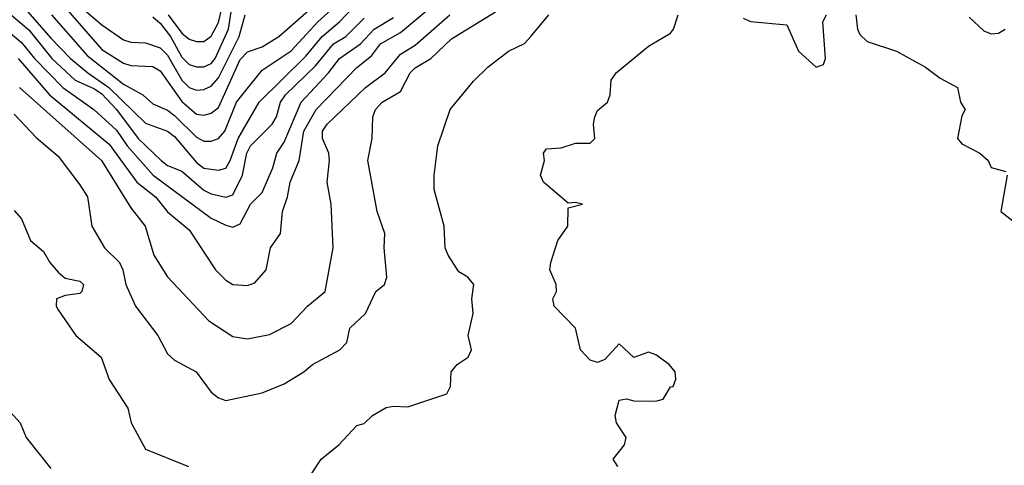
# Model space of a CAD drawing. Header units: metres. Extents: x -51132 to -49532, y -231222 to -229437.
# Tile 534 of 656: x -50288 to -50220, y -229895 to -229864. Entities that reach past the tile are written whole.
import ezdxf

# ---------------------------------------------------------------- set-up
doc = ezdxf.new("R2010")
doc.units = ezdxf.units.M
for name, color, linetype in [('CONTOUR_HALF', 8, 'Continuous'), ('CONTOUR_INDEX', 1, 'Continuous'), ('CONTOUR_INTER', 3, 'Continuous')]:
    doc.layers.add(name, color=color, linetype=linetype)

msp = doc.modelspace()

# ---------------------------------------------------------------- linework, layer by layer
at = {"layer": 'CONTOUR_HALF'}
for points, elevation in [([(-50290.043, -229860.259), (-50285.58, -229865.372), (-50284.222, -229866.759), (-50283.041, -229867.759), (-50281.59, -229868.759), (-50279.08, -229871.191), (-50277.58, -229871.744), (-50277.08, -229872.118), (-50275.58, -229873.896), (-50275.08, -229874.29), (-50274.08, -229874.432), (-50273.58, -229874.277), (-50273.264, -229873.759), (-50272.727, -229872.259), (-50271.28, -229869.759), (-50268.08, -229866.596), (-50266.965, -229865.259), (-50265.779, -229864.259), (-50264.847, -229863.259)], 69.5), ([(-50284.595, -229863.259), (-50282.08, -229866.14), (-50280.58, -229867.078), (-50280.08, -229867.24), (-50278.58, -229867.309), (-50278.08, -229867.614), (-50276.58, -229869.718), (-50275.58, -229870.58), (-50275.08, -229870.648), (-50274.58, -229870.526), (-50274.08, -229870.119), (-50272.58, -229866.841), (-50272.08, -229866.314), (-50271.08, -229865.962), (-50269.937, -229865.259), (-50264.58, -229860.548)], 68.5), ([(-50278.58, -229863.909), (-50278.08, -229864.339), (-50277.372, -229865.259), (-50276.58, -229866.665), (-50276.08, -229867.177), (-50275.58, -229867.346), (-50275.08, -229867.334), (-50274.58, -229867.114), (-50274.3, -229866.759), (-50273.382, -229864.759), (-50273.164, -229863.259)], 67.5), ([(-50288.652, -229864.759), (-50287.58, -229865.656), (-50286.696, -229866.759), (-50284.757, -229868.759), (-50282.62, -229870.259), (-50281.08, -229871.671), (-50280.333, -229872.759), (-50278.553, -229874.759), (-50274.58, -229877.727), (-50273.58, -229878.207), (-50273.08, -229878.328), (-50272.58, -229878.108), (-50271.871, -229876.759), (-50271.08, -229875.949), (-50270.347, -229874.259), (-50270.064, -229873.259), (-50269.58, -229872.496), (-50268.393, -229869.759), (-50266.533, -229867.759), (-50265.784, -229866.759), (-50264.34, -229865.759), (-50263.387, -229864.759), (-50262.08, -229863.954)], 70.5), ([(-50287.729, -229868.759), (-50282.088, -229873.759), (-50280.08, -229877.018), (-50279.102, -229878.259), (-50278.503, -229880.259), (-50277.58, -229881.745), (-50274.733, -229884.759), (-50273.08, -229885.837), (-50272.08, -229885.988), (-50270.58, -229885.695), (-50269.08, -229884.939), (-50267.975, -229883.759), (-50266.764, -229882.759), (-50266.219, -229879.759), (-50266.354, -229876.759), (-50266.615, -229875.259), (-50266.455, -229873.759), (-50266.508, -229873.259), (-50266.934, -229872.259), (-50266.936, -229871.759), (-50266.619, -229871.259), (-50263.986, -229868.759), (-50262.645, -229867.759), (-50261.58, -229866.478), (-50260.58, -229865.853), (-50258.21, -229863.759)], 71.5), ([(-50268.356, -229896.259), (-50267.027, -229894.259), (-50265.813, -229893.259), (-50264.58, -229891.931), (-50264.08, -229891.8), (-50263.505, -229891.259), (-50262.58, -229890.715), (-50262.08, -229890.606), (-50261.08, -229890.658), (-50258.414, -229889.759), (-50258.163, -229889.259), (-50258.124, -229888.259), (-50257.71, -229887.759), (-50256.942, -229887.259), (-50256.711, -229886.759), (-50256.946, -229885.759), (-50256.611, -229884.259), (-50256.691, -229883.259), (-50256.565, -229882.259), (-50256.96, -229881.759), (-50257.58, -229881.4), (-50258.317, -229880.259), (-50258.52, -229879.759), (-50258.604, -229878.259), (-50259.274, -229875.759), (-50259.285, -229874.759), (-50259.019, -229872.759), (-50258.191, -229870.259), (-50256.58, -229868.311), (-50255.58, -229867.339), (-50254.179, -229866.259), (-50253.08, -229865.737), (-50252.651, -229865.259), (-50251.419, -229863.759)], 72.5), ([(-50222.58, -229863.922), (-50221.58, -229864.86), (-50221.08, -229865.066), (-50220.58, -229865.037), (-50220.106, -229864.759)], 72.5), ([(-50288.08, -229877.196), (-50287.58, -229877.764), (-50286.968, -229879.259), (-50286.08, -229880.003), (-50285.651, -229880.759), (-50285.08, -229881.429), (-50284.58, -229881.827), (-50283.58, -229882.049), (-50283.333, -229882.259), (-50283.441, -229882.759), (-50283.58, -229882.878), (-50284.58, -229883.017), (-50285.191, -229883.259), (-50285.203, -229883.759), (-50285.08, -229884.013), (-50283.867, -229885.759), (-50282.121, -229887.259), (-50281.58, -229888.775), (-50280.3, -229890.759), (-50280.062, -229891.759), (-50279.08, -229893.576), (-50276.134, -229894.759)], 72.5)]:
    msp.add_lwpolyline(points, dxfattribs=dict(at, elevation=elevation))
at = {"layer": 'CONTOUR_INDEX', "elevation": 70}
msp.add_lwpolyline([(-50288.302, -229863.759), (-50287.08, -229864.808), (-50285.498, -229866.759), (-50283.905, -229868.259), (-50282.58, -229868.846), (-50282.08, -229869.198), (-50281.06, -229870.259), (-50279.591, -229872.259), (-50278.014, -229873.759), (-50277.58, -229874.116), (-50276.58, -229874.502), (-50275.08, -229875.797), (-50274.58, -229876.052), (-50273.58, -229876.267), (-50273.08, -229876.122), (-50272.419, -229874.759), (-50272.132, -229873.259), (-50271.888, -229872.759), (-50270.398, -229871.259), (-50270.094, -229870.759), (-50269.825, -229869.759), (-50269.479, -229869.259), (-50267.421, -229867.259), (-50266.19, -229865.759), (-50265.348, -229865.259), (-50264.08, -229864.009)], dxfattribs=at)
at = {"layer": 'CONTOUR_INTER'}
for points, elevation in [([(-50285.517, -229863.759), (-50283.08, -229866.558), (-50280.58, -229868.536), (-50279.27, -229869.259), (-50278.58, -229869.865), (-50277.58, -229870.304), (-50277.08, -229870.664), (-50275.58, -229872.173), (-50275.08, -229872.432), (-50274.58, -229872.44), (-50274.08, -229872.257), (-50273.637, -229871.759), (-50272.834, -229869.759), (-50271.08, -229867.574), (-50269.08, -229866.239), (-50267.261, -229864.259), (-50264.08, -229861.363)], 69), ([(-50277.519, -229863.759), (-50276.58, -229865.036), (-50276.08, -229865.436), (-50275.58, -229865.602), (-50275.08, -229865.6), (-50274.58, -229865.24), (-50274.08, -229864.304), (-50273.703, -229862.759)], 67), ([(-50287.816, -229866.759), (-50285.654, -229869.259), (-50281.58, -229872.636), (-50279.673, -229875.259), (-50278.384, -229876.259), (-50277.58, -229877.273), (-50276.08, -229878.519), (-50274.283, -229881.259), (-50273.58, -229881.973), (-50273.08, -229882.265), (-50272.08, -229882.329), (-50271.58, -229882.161), (-50270.806, -229881.259), (-50270.507, -229879.759), (-50269.817, -229878.759), (-50269.69, -229877.259), (-50269.334, -229876.259), (-50269.151, -229875.259), (-50268.548, -229873.759), (-50268.227, -229871.759), (-50267.378, -229870.259), (-50264.58, -229867.372), (-50263.58, -229866.592), (-50262.961, -229865.759), (-50261.58, -229864.992), (-50259.08, -229862.869)], 71), ([(-50283.475, -229863.259), (-50282.08, -229864.449), (-50280.58, -229865.473), (-50280.08, -229865.646), (-50279.08, -229865.694), (-50278.08, -229866.023), (-50277.58, -229866.547), (-50276.58, -229868.257), (-50276.08, -229868.761), (-50275.58, -229868.945), (-50275.08, -229868.898), (-50274.58, -229868.671), (-50274.08, -229868.08), (-50272.651, -229865.259), (-50272.235, -229863.759)], 68), ([(-50288.08, -229870.591), (-50286.58, -229872.195), (-50285.08, -229873.455), (-50283.58, -229875.421), (-50283.049, -229876.259), (-50282.761, -229878.259), (-50281.901, -229879.759), (-50280.863, -229880.759), (-50280.628, -229881.259), (-50280.438, -229882.259), (-50279.772, -229883.759), (-50278.233, -229885.759), (-50277.58, -229887.029), (-50277.08, -229887.467), (-50275.615, -229888.259), (-50274.58, -229889.646), (-50274.08, -229890.049), (-50273.58, -229890.223), (-50271.08, -229889.695), (-50269.58, -229889.084), (-50268.223, -229888.259), (-50267.632, -229887.759), (-50265.756, -229886.759), (-50265.275, -229886.259), (-50265.073, -229885.259), (-50263.979, -229884.259), (-50263.285, -229882.759), (-50262.695, -229882.259), (-50262.518, -229881.759), (-50262.71, -229879.759), (-50262.656, -229878.759), (-50263.201, -229877.259), (-50263.826, -229873.759), (-50263.532, -229872.259), (-50263.477, -229870.759), (-50263.295, -229870.259), (-50262.853, -229869.759), (-50261.58, -229869.029), (-50260.915, -229867.759), (-50260.58, -229867.405), (-50259.517, -229866.759), (-50258.08, -229865.425), (-50255.08, -229863.574)], 72), ([(-50246.681, -229894.759), (-50247.003, -229894.259), (-50246.231, -229893.259), (-50246.102, -229892.759), (-50246.78, -229891.759), (-50246.855, -229891.259), (-50246.58, -229890.211), (-50246.08, -229890.103), (-50245.58, -229890.254), (-50244.08, -229890.269), (-50243.58, -229890.145), (-50243.08, -229889.284), (-50242.89, -229889.259), (-50242.694, -229888.759), (-50242.752, -229888.259), (-50243.154, -229887.759), (-50244.08, -229887.087), (-50244.58, -229886.912), (-50245.58, -229887.281), (-50246.58, -229886.336), (-50247.58, -229887.412), (-50248.08, -229887.624), (-50248.58, -229887.45), (-50249.234, -229886.759), (-50249.585, -229885.259), (-50251.06, -229883.759), (-50251.132, -229883.259), (-50250.899, -229882.759), (-50250.915, -229882.259), (-50251.351, -229881.259), (-50251.272, -229880.759), (-50250.789, -229879.259), (-50250.107, -229878.259), (-50250.08, -229877.013), (-50249.106, -229876.759), (-50249.58, -229876.644), (-50250.08, -229876.688), (-50251.781, -229875.259), (-50251.991, -229874.759), (-50251.704, -229873.759), (-50251.785, -229873.259), (-50251.58, -229872.96), (-50250.58, -229872.895), (-50249.58, -229872.582), (-50248.58, -229872.564), (-50248.267, -229872.259), (-50248.348, -229871.259), (-50248.253, -229870.759), (-50248.08, -229870.337), (-50247.397, -229869.759), (-50247.207, -229869.259), (-50247.14, -229868.259), (-50246.793, -229867.759), (-50244.58, -229865.911), (-50243.08, -229865.034), (-50242.87, -229864.759), (-50242.543, -229863.759)], 73), ([(-50238.08, -229863.988), (-50237.58, -229864.218), (-50235.08, -229864.461), (-50234.291, -229866.259), (-50233.08, -229867.358), (-50232.58, -229867.184), (-50232.439, -229866.759), (-50232.633, -229864.259), (-50232.369, -229863.759)], 73), ([(-50230.366, -229863.759), (-50230.243, -229864.759), (-50230.08, -229865.125), (-50229.58, -229865.606), (-50227.58, -229866.261), (-50225.58, -229867.35), (-50224.58, -229868.116), (-50223.385, -229868.759), (-50223.184, -229869.759), (-50222.858, -229870.259), (-50223.08, -229870.697), (-50223.386, -229872.259), (-50223.08, -229872.626), (-50221.843, -229873.259), (-50221.285, -229873.759), (-50221.08, -229874.245), (-50220.08, -229874.525)], 73), ([(-50219.972, -229874.759), (-50220.407, -229877.259), (-50219.58, -229877.901)], 73), ([(-50288.58, -229890.762), (-50287.687, -229891.759), (-50287.26, -229892.759), (-50285.58, -229894.893)], 73)]:
    msp.add_lwpolyline(points, dxfattribs=dict(at, elevation=elevation))

doc.saveas('drawing.dxf')
